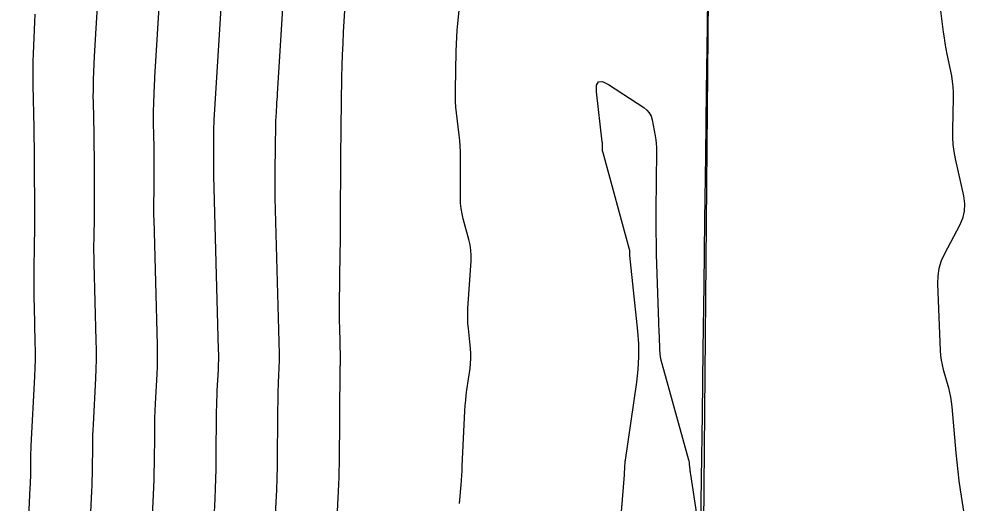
# Model space of a CAD drawing. Extents: x 1768942 to 1774819, y 723037 to 732099.
# Drawn here: x 1770556.18 to 1770599.55, y 731308.79 to 731330.94 of the extents above; entities that cross this region are included whole.
import ezdxf

# ---------------------------------------------------------------- set-up
doc = ezdxf.new("R2010")
doc.units = 0
doc.layers.add('R_Contours', color=7, linetype='Continuous')
doc.layers.add('R_Horz Alg', color=7, linetype='Continuous')

msp = doc.modelspace()

# ---------------------------------------------------------------- linework, layer by layer
at = {"layer": 'R_Contours'}
for points in [[(1770567.61, 731301.417), (1770567.964, 731308.846), (1770567.987, 731309.388), (1770568.005, 731309.93), (1770568.018, 731310.472), (1770568.026, 731311.014), (1770568.055, 731313.997), (1770568.057, 731314.132), (1770568.061, 731314.267), (1770568.066, 731314.403), (1770568.072, 731314.538), (1770568.1, 731315.079), (1770568.106, 731315.214), (1770568.109, 731315.349), (1770568.109, 731315.485), (1770568.107, 731315.62), (1770567.912, 731322.753), (1770567.909, 731322.881), (1770567.907, 731323.008), (1770567.907, 731323.136), (1770567.908, 731323.264), (1770567.915, 731323.777), (1770567.917, 731323.903), (1770567.918, 731324.03), (1770567.919, 731324.156), (1770567.919, 731324.282), (1770567.921, 731324.787), (1770567.921, 731324.913), (1770567.922, 731325.039), (1770567.924, 731325.165), (1770567.926, 731325.291), (1770567.936, 731325.894), (1770567.939, 731326.03), (1770567.943, 731326.167), (1770567.949, 731326.303), (1770567.956, 731326.44), (1770567.987, 731326.985), (1770567.995, 731327.121), (1770568.003, 731327.258), (1770568.011, 731327.394), (1770568.019, 731327.531), (1770568.459, 731334.606)], [(1770562.759, 731334.195), (1770562.391, 731328.285), (1770562.382, 731328.123), (1770562.373, 731327.96), (1770562.365, 731327.798), (1770562.358, 731327.636), (1770562.332, 731326.987), (1770562.327, 731326.825), (1770562.324, 731326.662), (1770562.324, 731326.5), (1770562.326, 731326.337), (1770562.344, 731325.453), (1770562.348, 731325.253), (1770562.351, 731325.054), (1770562.353, 731324.855), (1770562.354, 731324.656), (1770562.357, 731323.799), (1770562.357, 731323.629), (1770562.357, 731323.46), (1770562.355, 731323.291), (1770562.353, 731323.121), (1770562.344, 731322.443), (1770562.343, 731322.274), (1770562.343, 731322.104), (1770562.345, 731321.935), (1770562.349, 731321.766), (1770562.506, 731316.029), (1770562.511, 731315.694), (1770562.511, 731315.359), (1770562.503, 731315.023), (1770562.489, 731314.688), (1770562.419, 731313.347), (1770562.404, 731313.012), (1770562.392, 731312.677), (1770562.383, 731312.341), (1770562.378, 731312.006), (1770562.364, 731310.572), (1770562.359, 731310.222), (1770562.351, 731309.871), (1770562.339, 731309.521), (1770562.324, 731309.17), (1770562.051, 731303.452)], [(1770565.609, 731334.4), (1770565.106, 731326.308), (1770565.102, 731326.245), (1770565.099, 731326.182), (1770565.096, 731326.118), (1770565.093, 731326.055), (1770565.083, 731325.801), (1770565.081, 731325.738), (1770565.08, 731325.674), (1770565.08, 731325.611), (1770565.08, 731325.547), (1770565.087, 731325.202), (1770565.089, 731325.124), (1770565.09, 731325.046), (1770565.091, 731324.968), (1770565.091, 731324.89), (1770565.092, 731324.555), (1770565.092, 731324.489), (1770565.092, 731324.423), (1770565.092, 731324.357), (1770565.091, 731324.291), (1770565.087, 731324.026), (1770565.087, 731323.96), (1770565.087, 731323.893), (1770565.088, 731323.827), (1770565.089, 731323.761), (1770565.306, 731315.825), (1770565.31, 731315.589), (1770565.31, 731315.354), (1770565.304, 731315.119), (1770565.295, 731314.883), (1770565.246, 731313.943), (1770565.235, 731313.707), (1770565.226, 731313.472), (1770565.22, 731313.237), (1770565.217, 731313.001), (1770565.195, 731310.793), (1770565.189, 731310.347), (1770565.178, 731309.901), (1770565.163, 731309.454), (1770565.144, 731309.008), (1770564.783, 731301.435)], [(1770559.909, 731333.989), (1770559.677, 731330.261), (1770559.661, 731330), (1770559.647, 731329.739), (1770559.635, 731329.478), (1770559.624, 731329.217), (1770559.582, 731328.172), (1770559.574, 731327.911), (1770559.569, 731327.65), (1770559.568, 731327.389), (1770559.572, 731327.128), (1770559.601, 731325.704), (1770559.607, 731325.383), (1770559.612, 731325.062), (1770559.615, 731324.742), (1770559.617, 731324.421), (1770559.621, 731323.042), (1770559.622, 731322.77), (1770559.621, 731322.497), (1770559.619, 731322.224), (1770559.616, 731321.952), (1770559.601, 731320.861), (1770559.598, 731320.588), (1770559.599, 731320.315), (1770559.602, 731320.043), (1770559.608, 731319.77), (1770559.705, 731316.234), (1770559.713, 731315.799), (1770559.711, 731315.363), (1770559.702, 731314.928), (1770559.683, 731314.493), (1770559.574, 731312.391), (1770559.562, 731312.136), (1770559.553, 731311.881), (1770559.547, 731311.627), (1770559.543, 731311.372), (1770559.533, 731310.352), (1770559.529, 731310.097), (1770559.523, 731309.842), (1770559.515, 731309.587), (1770559.504, 731309.332), (1770559.32, 731305.469)], [(1770570.757, 731308.105), (1770570.816, 731309.341), (1770570.829, 731309.65), (1770570.839, 731309.959), (1770570.847, 731310.268), (1770570.851, 731310.578), (1770570.894, 731314.992), (1770570.895, 731315.028), (1770570.895, 731315.063), (1770570.897, 731315.098), (1770570.898, 731315.133), (1770570.906, 731315.274), (1770570.907, 731315.31), (1770570.908, 731315.345), (1770570.908, 731315.38), (1770570.907, 731315.415), (1770570.868, 731316.842), (1770570.863, 731317.091), (1770570.86, 731317.341), (1770570.859, 731317.59), (1770570.862, 731317.84), (1770570.894, 731320.254), (1770570.9, 731320.732), (1770570.905, 731321.21), (1770570.908, 731321.688), (1770570.91, 731322.166), (1770570.915, 731324.078), (1770570.917, 731324.556), (1770570.921, 731325.034), (1770570.927, 731325.512), (1770570.934, 731325.99), (1770570.972, 731328.272), (1770570.983, 731328.789), (1770571, 731329.306), (1770571.021, 731329.823), (1770571.048, 731330.34), (1770571.204, 731333.087)], [(1770576.359, 731308.766), (1770576.426, 731309.625), (1770576.442, 731309.839), (1770576.456, 731310.054), (1770576.469, 731310.269), (1770576.48, 731310.484), (1770576.604, 731313.017), (1770576.618, 731313.257), (1770576.638, 731313.496), (1770576.664, 731313.735), (1770576.696, 731313.973), (1770576.837, 731314.942), (1770576.863, 731315.171), (1770576.875, 731315.4), (1770576.872, 731315.629), (1770576.855, 731315.859), (1770576.758, 731316.778), (1770576.739, 731317.008), (1770576.729, 731317.238), (1770576.73, 731317.469), (1770576.74, 731317.699), (1770576.883, 731319.882), (1770576.889, 731320.126), (1770576.874, 731320.368), (1770576.84, 731320.607), (1770576.785, 731320.845), (1770576.524, 731321.79), (1770576.468, 731322.028), (1770576.427, 731322.268), (1770576.403, 731322.51), (1770576.395, 731322.754), (1770576.396, 731324.603), (1770576.392, 731324.86), (1770576.381, 731325.117), (1770576.363, 731325.373), (1770576.337, 731325.629), (1770576.218, 731326.651), (1770576.192, 731326.907), (1770576.176, 731327.163), (1770576.168, 731327.42), (1770576.169, 731327.677), (1770576.204, 731329.468), (1770576.213, 731329.787), (1770576.229, 731330.105), (1770576.251, 731330.423), (1770576.279, 731330.74), (1770576.412, 731332.103)], [(1770598.285, 731332.057), (1770598.51, 731330.33), (1770598.545, 731330.079), (1770598.585, 731329.829), (1770598.628, 731329.579), (1770598.676, 731329.33), (1770598.878, 731328.335), (1770598.921, 731328.086), (1770598.95, 731327.835), (1770598.965, 731327.584), (1770598.966, 731327.331), (1770598.931, 731325.854), (1770598.933, 731325.524), (1770598.954, 731325.196), (1770598.996, 731324.87), (1770599.057, 731324.546), (1770599.433, 731322.842), (1770599.48, 731322.49), (1770599.465, 731322.146), (1770599.387, 731321.811), (1770599.246, 731321.485), (1770598.559, 731320.196), (1770598.411, 731319.869), (1770598.309, 731319.531), (1770598.254, 731319.182), (1770598.245, 731318.822), (1770598.371, 731315.769), (1770598.386, 731315.55), (1770598.414, 731315.334), (1770598.454, 731315.12), (1770598.507, 731314.907), (1770598.742, 731314.062), (1770598.795, 731313.85), (1770598.839, 731313.635), (1770598.873, 731313.42), (1770598.898, 731313.202), (1770599.084, 731311.088), (1770599.125, 731310.663), (1770599.173, 731310.239), (1770599.227, 731309.815), (1770599.288, 731309.393), (1770599.552, 731307.647)], [(1770556.904, 731331.158), (1770556.889, 731330.798), (1770556.832, 731329.358), (1770556.82, 731328.998), (1770556.814, 731328.638), (1770556.813, 731328.278), (1770556.818, 731327.918), (1770556.858, 731325.955), (1770556.866, 731325.513), (1770556.872, 731325.071), (1770556.877, 731324.629), (1770556.879, 731324.186), (1770556.886, 731322.286), (1770556.886, 731321.91), (1770556.885, 731321.534), (1770556.883, 731321.158), (1770556.878, 731320.782), (1770556.858, 731319.278), (1770556.854, 731318.902), (1770556.855, 731318.527), (1770556.859, 731318.151), (1770556.868, 731317.775), (1770556.912, 731316.157), (1770556.919, 731315.762), (1770556.918, 731315.368), (1770556.909, 731314.973), (1770556.893, 731314.579), (1770556.728, 731311.404), (1770556.72, 731311.245), (1770556.714, 731311.086), (1770556.71, 731310.927), (1770556.708, 731310.768), (1770556.702, 731310.131), (1770556.699, 731309.972), (1770556.696, 731309.812), (1770556.69, 731309.653), (1770556.683, 731309.494), (1770556.588, 731307.485)], [(1770583.566, 731305.756), (1770583.904, 731310.078), (1770583.909, 731310.135), (1770583.912, 731310.192), (1770583.916, 731310.249), (1770583.919, 731310.305), (1770583.93, 731310.533), (1770583.933, 731310.589), (1770583.938, 731310.646), (1770583.944, 731310.702), (1770583.952, 731310.759), (1770584.47, 731314.323), (1770584.537, 731314.905), (1770584.567, 731315.488), (1770584.56, 731316.071), (1770584.516, 731316.656), (1770584.15, 731320.12), (1770584.148, 731320.142), (1770584.147, 731320.164), (1770584.147, 731320.187), (1770584.148, 731320.209), (1770584.154, 731320.299), (1770584.155, 731320.321), (1770584.153, 731320.343), (1770584.15, 731320.365), (1770584.145, 731320.387), (1770582.926, 731324.819), (1770582.916, 731324.86), (1770582.909, 731324.901), (1770582.905, 731324.943), (1770582.903, 731324.985), (1770582.903, 731325.154), (1770582.903, 731325.196), (1770582.901, 731325.238), (1770582.898, 731325.28), (1770582.894, 731325.322), (1770582.628, 731327.604), (1770582.63, 731327.912), (1770582.722, 731328.071), (1770582.906, 731328.082), (1770583.181, 731327.946), (1770584.799, 731326.884), (1770584.938, 731326.773), (1770585.047, 731326.642), (1770585.126, 731326.491), (1770585.176, 731326.321), (1770585.316, 731325.598), (1770585.346, 731325.418), (1770585.367, 731325.236), (1770585.379, 731325.053), (1770585.381, 731324.87), (1770585.347, 731322.195), (1770585.344, 731321.689), (1770585.346, 731321.182), (1770585.354, 731320.675), (1770585.367, 731320.168), (1770585.468, 731317.064), (1770585.473, 731316.906), (1770585.479, 731316.748), (1770585.485, 731316.59), (1770585.491, 731316.432), (1770585.517, 731315.8), (1770585.528, 731315.642), (1770585.548, 731315.486), (1770585.577, 731315.332), (1770585.615, 731315.179), (1770586.839, 731310.773), (1770586.852, 731310.719), (1770586.864, 731310.664), (1770586.873, 731310.609), (1770586.879, 731310.553), (1770586.899, 731310.328), (1770586.904, 731310.272), (1770586.91, 731310.216), (1770586.917, 731310.16), (1770586.925, 731310.105), (1770588.425, 731300.21)]]:
    msp.add_lwpolyline(points, dxfattribs=at)
at = {"layer": 'R_Horz Alg'}
msp.add_line((1770584.608, 730984.478), (1770588.048, 731363.138), dxfattribs=at)
msp.add_arc((1759129.36, 731467.219), 11459.16, 355.6942048, 359.4795914, dxfattribs=at)

doc.saveas('drawing.dxf')
